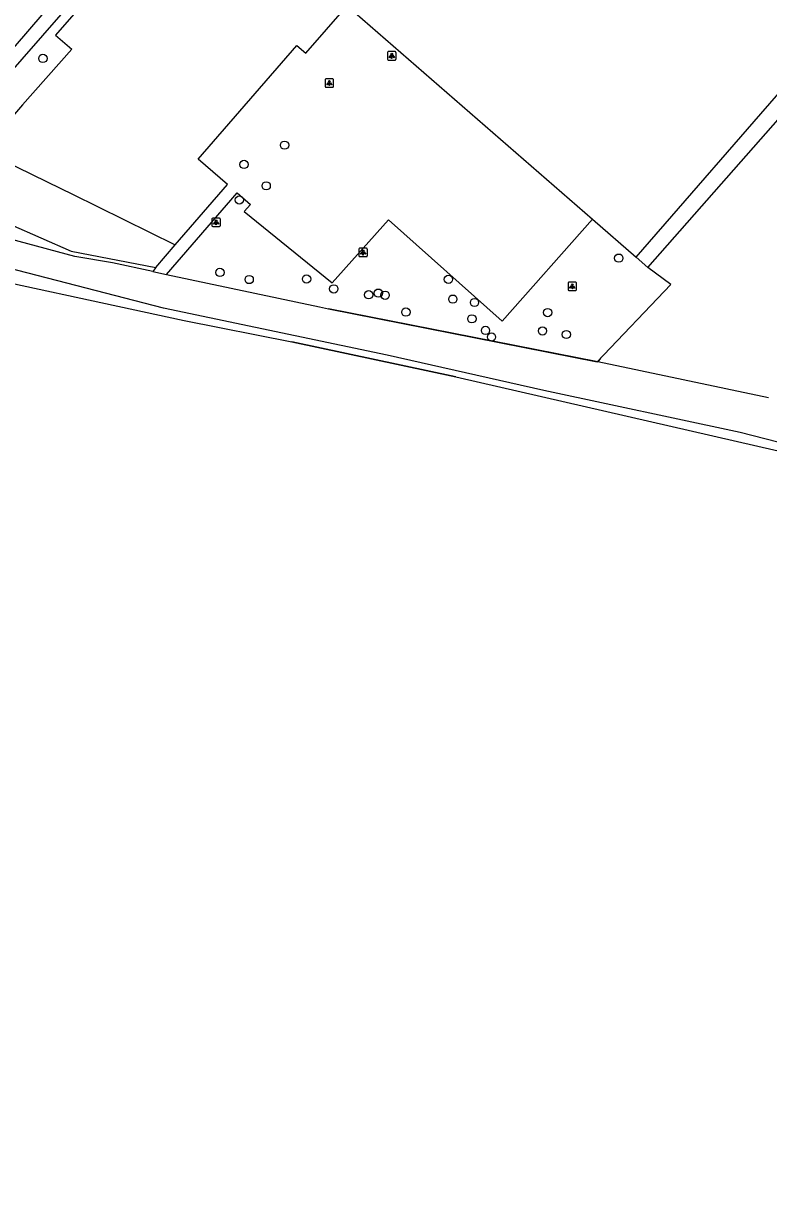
# Model space of a CAD drawing. Extents: x 158474 to 159560, y 388525 to 389605.
# Drawn here: x 158838.9 to 158927, y 388603.7 to 388742.7 of the extents above; entities that cross this region are included whole.
import ezdxf

# ---------------------------------------------------------------- set-up
doc = ezdxf.new("R2010")
doc.units = 0
for name, color, linetype in [('IMGEO_Boom', 7, 'Continuous'), ('IMGEO_Fietspad_gesloten', 7, 'Continuous'), ('IMGEO_Groenvoorziening', 7, 'Continuous'), ('IMGEO_Hek', 7, 'Continuous'), ('IMGEO_Lichtpunt', 7, 'Continuous'), ('IMGEO_Meer_plas_ven_vijver', 7, 'Continuous'), ('IMGEO_Pand', 7, 'Continuous'), ('IMGEO_Voetpad_open', 7, 'Continuous'), ('IMGEO_Walbescherming', 7, 'Continuous')]:
    doc.layers.add(name, color=color, linetype=linetype)

msp = doc.modelspace()

# ---------------------------------------------------------------- linework, layer by layer
at = {"layer": 'IMGEO_Boom'}
for centre in [(158841.21, 388738.55), (158869.78, 388728.29), (158864.99, 388726.01), (158867.61, 388723.48), (158864.43, 388721.81), (158909.3, 388714.93), (158862.14, 388713.24), (158865.6, 388712.4), (158872.38, 388712.46), (158875.6, 388711.29), (158889.16, 388712.42), (158879.72, 388710.6), (158880.87, 388710.79), (158881.67, 388710.54), (158889.68, 388710.08), (158884.13, 388708.55), (158892.24, 388709.68), (158900.89, 388708.49), (158891.93, 388707.75), (158893.54, 388706.38), (158900.28, 388706.32), (158903.1, 388705.9), (158894.25, 388705.6)]:
    msp.add_circle(centre, 0.489, dxfattribs=at)
at = {"layer": 'IMGEO_Fietspad_gesloten'}
msp.add_lwpolyline([(158814.87, 388710.79), (158814.87, 388710.79), (158815.7, 388711.95), (158815.93, 388712.26), (158824.31, 388722.19), (158828.49, 388729.09), (158841.35, 388743.97), (158846.67, 388750), (158847.97, 388751.51)], dxfattribs=at)
at = {"layer": 'IMGEO_Groenvoorziening'}
for points in [[(158912.74, 388713.84), (158935.39, 388739.58)], [(158939.38, 388689.08), (158934.09, 388691.62), (158923.64, 388694.3), (158900.44, 388699.27), (158881.9, 388703.44), (158855.47, 388709), (158829.07, 388715.83), (158822.48, 388717.38)], [(158854.2, 388713.35), (158849.43, 388714.36), (158844.98, 388715.14), (158832.82, 388718.4)], [(158911.35, 388715.05), (158912.74, 388713.84)], [(158906.75, 388702.67), (158915.47, 388711.8), (158912.74, 388713.84)], [(158855.82, 388713.01), (158873.93, 388709.18), (158874.98, 388708.94), (158906.74, 388702.67), (158906.75, 388702.67)], [(158927, 388698.41), (158906.83, 388702.66), (158906.75, 388702.67)]]:
    msp.add_lwpolyline(points, dxfattribs=at)
at = {"layer": 'IMGEO_Hek'}
for points in [[(158844.98, 388715.14), (158832.82, 388718.4)], [(158907.13, 388703.08), (158906.83, 388702.66), (158874.98, 388708.94)]]:
    msp.add_lwpolyline(points, dxfattribs=at)
at = {"layer": 'IMGEO_Lichtpunt'}
for p, q in [((158881.96, 388739.26), (158881.96, 388738.46)), ((158881.96, 388739.26), (158881.96, 388738.46)), ((158882.86, 388739.36), (158882.05, 388739.36)), ((158882.86, 388739.36), (158882.05, 388739.36)), ((158882.05, 388738.36), (158882.86, 388738.36)), ((158882.05, 388738.36), (158882.86, 388738.36)), ((158882.96, 388738.46), (158882.96, 388739.26)), ((158882.96, 388738.46), (158882.96, 388739.26)), ((158874.58, 388736.04), (158874.58, 388735.23)), ((158874.58, 388736.04), (158874.58, 388735.23)), ((158875.48, 388736.14), (158874.68, 388736.14)), ((158875.48, 388736.14), (158874.68, 388736.14)), ((158875.58, 388735.23), (158875.58, 388736.04)), ((158875.58, 388735.23), (158875.58, 388736.04)), ((158874.68, 388735.14), (158875.48, 388735.14)), ((158874.68, 388735.14), (158875.48, 388735.14)), ((158861.19, 388719.57), (158861.19, 388718.76)), ((158861.19, 388719.57), (158861.19, 388718.76)), ((158862.09, 388719.66), (158861.29, 388719.66)), ((158862.09, 388719.66), (158861.29, 388719.66)), ((158861.29, 388718.67), (158862.09, 388718.67)), ((158861.29, 388718.67), (158862.09, 388718.67)), ((158862.19, 388718.76), (158862.19, 388719.57)), ((158862.19, 388718.76), (158862.19, 388719.57)), ((158878.57, 388716.01), (158878.57, 388715.2)), ((158878.57, 388716.01), (158878.57, 388715.2)), ((158879.47, 388716.1), (158878.66, 388716.1)), ((158879.47, 388716.1), (158878.66, 388716.1)), ((158879.57, 388715.2), (158879.57, 388716.01)), ((158879.57, 388715.2), (158879.57, 388716.01)), ((158878.66, 388715.11), (158879.47, 388715.11)), ((158878.66, 388715.11), (158879.47, 388715.11)), ((158903.3, 388711.99), (158903.3, 388711.19)), ((158903.3, 388711.99), (158903.3, 388711.19)), ((158904.21, 388712.09), (158903.4, 388712.09)), ((158904.21, 388712.09), (158903.4, 388712.09)), ((158904.3, 388711.19), (158904.3, 388711.99)), ((158904.3, 388711.19), (158904.3, 388711.99)), ((158903.4, 388711.09), (158904.21, 388711.09)), ((158903.4, 388711.09), (158904.21, 388711.09))]:
    msp.add_line(p, q, dxfattribs=at)
for points in [[(158882.33, 388738.93), (158882.37, 388738.9), (158882.18, 388738.64), (158882.15, 388738.66), (158882.33, 388738.93)], [(158882.43, 388738.88), (158882.48, 388738.88), (158882.48, 388738.56), (158882.43, 388738.56), (158882.43, 388738.88)], [(158882.54, 388738.9), (158882.58, 388738.93), (158882.77, 388738.66), (158882.73, 388738.64), (158882.54, 388738.9)], [(158874.96, 388735.7), (158875, 388735.68), (158874.81, 388735.41), (158874.77, 388735.44), (158874.96, 388735.7)], [(158875.06, 388735.66), (158875.11, 388735.66), (158875.11, 388735.33), (158875.06, 388735.33), (158875.06, 388735.66)], [(158875.17, 388735.68), (158875.21, 388735.7), (158875.39, 388735.44), (158875.36, 388735.41), (158875.17, 388735.68)], [(158861.57, 388719.23), (158861.6, 388719.2), (158861.42, 388718.94), (158861.38, 388718.97), (158861.57, 388719.23)], [(158861.67, 388719.18), (158861.71, 388719.18), (158861.71, 388718.86), (158861.67, 388718.86), (158861.67, 388719.18)], [(158861.78, 388719.2), (158861.82, 388719.23), (158862, 388718.97), (158861.96, 388718.94), (158861.78, 388719.2)], [(158878.94, 388715.67), (158878.98, 388715.65), (158878.79, 388715.38), (158878.76, 388715.41), (158878.94, 388715.67)], [(158879.04, 388715.63), (158879.09, 388715.63), (158879.09, 388715.3), (158879.04, 388715.3), (158879.04, 388715.63)], [(158879.15, 388715.65), (158879.19, 388715.67), (158879.38, 388715.41), (158879.34, 388715.38), (158879.15, 388715.65)], [(158903.68, 388711.66), (158903.72, 388711.63), (158903.53, 388711.37), (158903.49, 388711.39), (158903.68, 388711.66)], [(158903.78, 388711.61), (158903.83, 388711.61), (158903.83, 388711.29), (158903.78, 388711.29), (158903.78, 388711.61)], [(158903.89, 388711.63), (158903.93, 388711.66), (158904.11, 388711.39), (158904.08, 388711.37), (158903.89, 388711.63)]]:
    msp.add_lwpolyline(points, dxfattribs=at)
for centre in [(158882.46, 388739.06), (158875.08, 388735.84), (158861.69, 388719.37), (158879.07, 388715.81), (158903.8, 388711.79)]:
    msp.add_circle(centre, 0.0994, dxfattribs=at)
for centre, start, end in [((158882.05, 388739.26), 90, 180), ((158882.05, 388739.26), 90, 180), ((158882.05, 388738.46), 180, 270), ((158882.05, 388738.46), 180, 270), ((158882.86, 388739.26), 0, 90), ((158882.86, 388739.26), 0, 90), ((158882.86, 388738.46), 270, 0), ((158882.86, 388738.46), 270, 360), ((158874.68, 388736.04), 90, 180), ((158874.68, 388736.04), 90, 180), ((158875.48, 388736.04), 0, 90), ((158875.48, 388736.04), 0, 90), ((158874.68, 388735.23), 180, 270), ((158874.68, 388735.23), 180, 270), ((158875.48, 388735.23), 270, 0), ((158875.48, 388735.23), 270, 360), ((158861.29, 388719.57), 90, 180), ((158861.29, 388719.57), 90, 180), ((158861.29, 388718.76), 180, 270), ((158861.29, 388718.76), 180, 270), ((158862.09, 388719.57), 0, 90), ((158862.09, 388719.57), 0, 90), ((158862.09, 388718.76), 270, 0), ((158862.09, 388718.76), 270, 360), ((158878.66, 388716.01), 90, 180), ((158878.66, 388716.01), 90, 180), ((158879.47, 388716.01), 0, 90), ((158879.47, 388716.01), 0, 90), ((158878.66, 388715.2), 180, 270), ((158878.66, 388715.2), 180, 270), ((158879.47, 388715.2), 270, 0), ((158879.47, 388715.2), 270, 360), ((158903.4, 388711.99), 90, 180), ((158903.4, 388711.99), 90, 180), ((158904.21, 388711.99), 0, 90), ((158904.21, 388711.99), 0, 90), ((158903.4, 388711.19), 180, 270), ((158903.4, 388711.19), 180, 270), ((158904.21, 388711.19), 270, 0), ((158904.21, 388711.19), 270, 360)]:
    msp.add_arc(centre, 0.0946, start, end, dxfattribs=at)
at = {"layer": 'IMGEO_Meer_plas_ven_vijver'}
msp.add_lwpolyline([(158827.94, 388714.03), (158857.9, 388707.55), (158870.66, 388705.03), (158890.03, 388700.88), (158930.53, 388691.6), (158933.78, 388690.67), (158936.54, 388689.76), (158939.15, 388688.78), (158942.36, 388686.96), (158946.03, 388684.46), (158946.32, 388684.26), (158947.44, 388683.42), (158950.57, 388680.79), (158953.45, 388677.88), (158956.05, 388674.73), (158958.37, 388671.44), (158960.51, 388667.76), (158962.32, 388663.9), (158964.41, 388658.16), (158968.46, 388647.95), (158980.95, 388617.57), (158986.94, 388603.71)], dxfattribs=at)
at = {"layer": 'IMGEO_Pand'}
for points in [[(158911.35, 388715.05), (158929.53, 388735.94), (158932.81, 388739.71), (158932.49, 388739.98), (158933.53, 388741.17), (158935.78, 388743.76), (158930.55, 388748.31), (158932.02, 388750), (158933.35, 388751.53), (158929.33, 388755.03), (158929.26, 388755.09)], [(158852.01, 388753.63), (158852.83, 388752.92), (158842.71, 388741.31), (158844.63, 388739.64), (158838.81, 388733.08), (158835.64, 388729.44)], [(158856.86, 388716.52), (158863.04, 388723.62), (158859.56, 388726.65), (158871.24, 388740.07), (158872.28, 388739.16), (158877.18, 388744.79), (158906.18, 388719.55)], [(158836.48, 388726.51), (158843.34, 388723.16), (158844.71, 388722.49), (158856.86, 388716.52)], [(158906.18, 388719.55), (158911.35, 388715.05)]]:
    msp.add_lwpolyline(points, dxfattribs=at)
at = {"layer": 'IMGEO_Voetpad_open'}
for points in [[(158827.01, 388723.54), (158829.6, 388727.8), (158829.83, 388728.17), (158830.7, 388729.18), (158833.93, 388732.92), (158836.31, 388735.66), (158848.8, 388750), (158849.19, 388750.45)], [(158855.82, 388713.01), (158864.17, 388722.64), (158865.75, 388721.26), (158865.02, 388720.44), (158875.41, 388712.02), (158882.07, 388719.47), (158895.5, 388707.46), (158906.18, 388719.55)], [(158833.76, 388720.49), (158844.57, 388715.76), (158854.55, 388713.81)], [(158854.55, 388713.81), (158856.86, 388716.52)], [(158854.55, 388713.81), (158854.2, 388713.35)], [(158854.2, 388713.35), (158855.82, 388713.01)]]:
    msp.add_lwpolyline(points, dxfattribs=at)
at = {"layer": 'IMGEO_Walbescherming'}
msp.add_lwpolyline([(158890.03, 388700.88), (158870.66, 388705.03)], dxfattribs=at)

doc.saveas('drawing.dxf')
